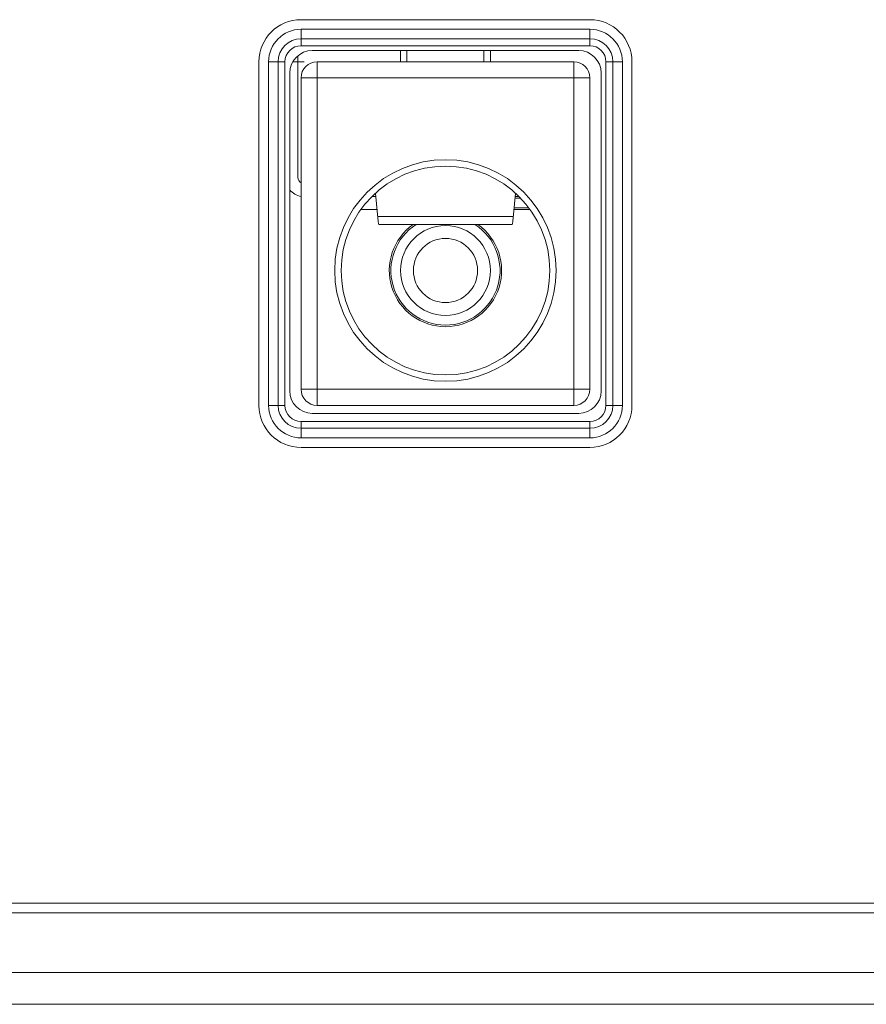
# Model space of a CAD drawing. Header units: millimetres. Extents: x 3925 to 5043, y -86 to 778.
# Tile 280 of 325: x 4818.87 to 4825.46, y 368.84 to 376.51. Entities that reach past the tile are written whole.
import ezdxf

# ---------------------------------------------------------------- set-up
doc = ezdxf.new("R2010")
doc.units = ezdxf.units.MM
doc.header["$LTSCALE"] = 46.255
for name, color, linetype in [('11-039F2G028DXF_CONTINUOUS_LINE', 7, 'CONTINUOUS'), ('H30-IO-SHIELDXF_CONTINUOUS_LINE', 7, 'CONTINUOUS'), ('H30K-IO-LABEDXF_CONTINUOUS_LINE', 7, 'CONTINUOUS'), ('H30K-REAR-CODXF_CONTINUOUS_LINE', 7, 'CONTINUOUS'), ('LABEL-IO-H30DXF_CONTINUOUS_LINE', 7, 'CONTINUOUS')]:
    doc.layers.add(name, color=color, linetype=linetype)

msp = doc.modelspace()

# ---------------------------------------------------------------- linework, layer by layer
at = {"layer": '11-039F2G028DXF_CONTINUOUS_LINE', "color": 7, "linetype": 'Continuous', "lineweight": 0}
for p, q in [((4821.8338, 376.2673), (4821.8338, 376.1798)), ((4821.8838, 376.2673), (4821.8838, 376.1798)), ((4822.4838, 376.2673), (4822.4838, 376.1798)), ((4822.5338, 376.1798), (4822.5338, 376.2673)), ((4821.0338, 375.2798), (4821.0338, 376.2246)), ((4821.0838, 376.1798), (4820.9948, 376.1798)), ((4821.1838, 376.1798), (4823.1838, 376.1798)), ((4821.1838, 376.1798), (4821.1838, 373.5048)), ((4823.1838, 373.5048), (4823.1838, 376.1798)), ((4823.3088, 376.0548), (4821.0588, 376.0548)), ((4821.0588, 373.6298), (4821.0588, 376.0548)), ((4823.3088, 376.0548), (4823.3088, 373.6298)), ((4821.6099, 375.1298), (4821.6406, 375.1298)), ((4822.7294, 375.154), (4822.7087, 374.9396)), ((4822.7686, 375.1173), (4822.7259, 375.1173)), ((4822.7271, 375.1298), (4822.7578, 375.1298)), ((4822.8327, 375.0423), (4822.7186, 375.0423)), ((4821.5247, 375.0298), (4821.6503, 375.0298)), ((4821.6557, 374.974), (4822.712, 374.974)), ((4822.7174, 375.0298), (4822.843, 375.0298)), ((4822.7022, 374.912), (4821.6655, 374.912)), ((4821.0588, 373.6298), (4823.3088, 373.6298)), ((4823.1838, 373.5048), (4821.1838, 373.5048))]:
    msp.add_line(p, q, dxfattribs=at)
for points in [[(4821.6655, 374.912), (4821.6623, 374.9186), (4821.659, 374.9396), (4821.6383, 375.154)], [(4822.7087, 374.9396), (4822.7054, 374.9186), (4822.7022, 374.912)]]:
    msp.add_lwpolyline(points, dxfattribs=at)
for radius in [0.8625, 0.8125, 0.35, 0.25]:
    msp.add_circle((4822.1838, 374.5548), radius, dxfattribs=at)
for centre, radius, start, end in [((4821.1838, 376.0548), 0.125, 90, 180), ((4823.1838, 376.0548), 0.125, 0, 90), ((4821.0838, 375.2798), 0.05, 180, 239.63974), ((4821.0838, 375.2798), 0.15, 220.96873, 260.28132), ((4822.1838, 374.5548), 0.4375, 125.10376, 54.88084), ((4822.1838, 374.5548), 0.425, 122.61703, 57.26808), ((4821.1838, 373.6298), 0.125, 180, 270), ((4823.1838, 373.6298), 0.125, 270, 0)]:
    msp.add_arc(centre, radius, start, end, dxfattribs=at)
at = {"layer": 'H30-IO-SHIELDXF_CONTINUOUS_LINE', "color": 7, "linetype": 'Continuous', "lineweight": 0}
for p, q in [((4823.2213, 376.2673), (4821.1463, 376.2673)), ((4820.9713, 376.0923), (4820.9713, 373.6173)), ((4823.3963, 373.6173), (4823.3963, 376.0923)), ((4821.1463, 373.4423), (4823.2213, 373.4423))]:
    msp.add_line(p, q, dxfattribs=at)
for centre, start, end in [((4821.1463, 376.0923), 90, 180), ((4823.2213, 376.0923), 0, 90), ((4821.1463, 373.6173), 180, 270), ((4823.2213, 373.6173), 270, 0)]:
    msp.add_arc(centre, 0.175, start, end, dxfattribs=at)
at = {"layer": 'H30K-IO-LABEDXF_CONTINUOUS_LINE', "color": 7, "linetype": 'Continuous', "lineweight": 0}
msp.add_line((4752.0538, 369.6298), (4858.9638, 369.6298), dxfattribs=at)
at = {"layer": 'H30K-REAR-CODXF_CONTINUOUS_LINE', "color": 7, "linetype": 'Continuous', "lineweight": 0}
for p, q in [((4821.0588, 376.4325), (4823.3088, 376.4325)), ((4821.0588, 376.4325), (4821.0588, 376.3048)), ((4823.3088, 376.4325), (4823.3088, 376.3048)), ((4821.0588, 376.3581), (4823.3088, 376.3581)), ((4823.3088, 376.3048), (4821.0588, 376.3048)), ((4820.8061, 376.1798), (4820.9338, 376.1798)), ((4820.8061, 373.5048), (4820.8061, 376.1798)), ((4820.8805, 373.5048), (4820.8805, 376.1798)), ((4820.9338, 376.1798), (4820.9338, 373.5048)), ((4823.5616, 376.1798), (4823.4338, 376.1798)), ((4823.4338, 373.5048), (4823.4338, 376.1798)), ((4823.4872, 376.1798), (4823.4872, 373.5048)), ((4823.5616, 376.1798), (4823.5616, 373.5048)), ((4820.8061, 373.5048), (4820.9338, 373.5048)), ((4823.5616, 373.5048), (4823.4338, 373.5048)), ((4821.0588, 373.3798), (4823.3088, 373.3798)), ((4821.0588, 373.252), (4821.0588, 373.3798)), ((4823.3088, 373.252), (4823.3088, 373.3798)), ((4823.3088, 373.3264), (4821.0588, 373.3264)), ((4823.3088, 373.252), (4821.0588, 373.252)), ((4752.0538, 369.5548), (4858.9638, 369.5548)), ((4858.9638, 369.0906), (4752.0538, 369.0906)), ((4858.9638, 368.8424), (4752.0538, 368.8424))]:
    msp.add_line(p, q, dxfattribs=at)
for centre, radius, start, end in [((4821.0588, 376.1798), 0.2527, 90, 180), ((4823.3088, 376.1798), 0.2527, 0, 90), ((4821.0588, 376.1798), 0.1783, 90, 180), ((4823.3088, 376.1798), 0.1783, 0, 90), ((4821.0588, 376.1798), 0.125, 90, 180), ((4823.3088, 376.1798), 0.125, 0, 90), ((4821.0588, 373.5048), 0.2527, 180, 270), ((4821.0588, 373.5048), 0.1783, 180, 270), ((4821.0588, 373.5048), 0.125, 180, 270), ((4823.3088, 373.5048), 0.2527, 270, 0), ((4823.3088, 373.5048), 0.1783, 270, 0), ((4823.3088, 373.5048), 0.125, 270, 0)]:
    msp.add_arc(centre, radius, start, end, dxfattribs=at)
at = {"layer": 'LABEL-IO-H30DXF_CONTINUOUS_LINE', "color": 7, "linetype": 'Continuous', "lineweight": 0}
for p, q in [((4821.0588, 376.5073), (4823.3088, 376.5073)), ((4820.7313, 373.5048), (4820.7313, 376.1798)), ((4823.6363, 376.1798), (4823.6363, 373.5048)), ((4823.3088, 373.1773), (4821.0588, 373.1773)), ((4752.0538, 369.6298), (4858.9638, 369.6298))]:
    msp.add_line(p, q, dxfattribs=at)
for centre, start, end in [((4821.0588, 376.1798), 90, 180), ((4823.3088, 376.1798), 0, 90), ((4821.0588, 373.5048), 180, 270), ((4823.3088, 373.5048), 270, 0)]:
    msp.add_arc(centre, 0.3275, start, end, dxfattribs=at)

doc.saveas('drawing.dxf')
